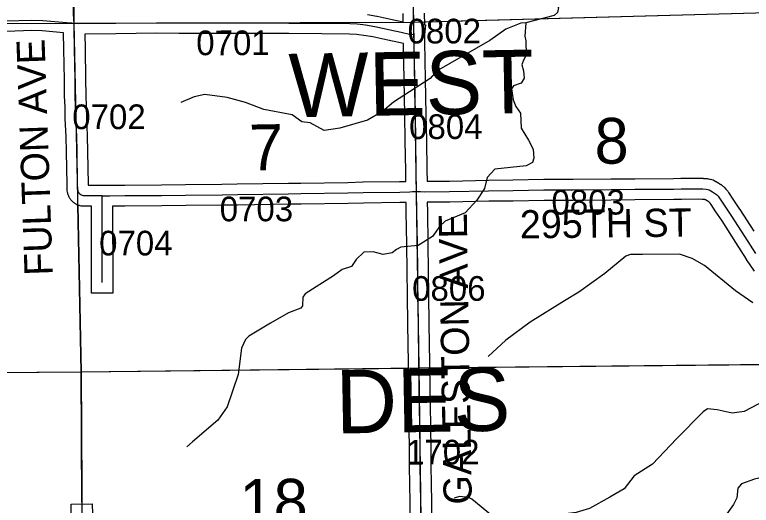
# Model space of a CAD drawing. Extents: x 23.6 to 68.7, y -63 to -29.
# Drawn here: x 38.618 to 40.707, y -54.066 to -52.674 of the extents above; entities that cross this region are included whole.
import ezdxf

# ---------------------------------------------------------------- set-up
doc = ezdxf.new("R2010")
doc.units = 0
for name, color, linetype in [('tdCoHydroRiver', 7, 'Continuous'), ('tdCoSecRdNmbr', 7, 'Continuous'), ('tdCoSecRdTxt', 7, 'Continuous'), ('tdCoSecRteBand', 7, 'Continuous'), ('tdCoSecRteCL', 7, 'Continuous'), ('tdCoSectLine', 7, 'Continuous'), ('tdCoSectLinePart', 7, 'Continuous'), ('tdCoSectNmbr', 7, 'Continuous'), ('tdCoSurfAsphalt', 7, 'Continuous'), ('tdCoSurfGravel', 7, 'Continuous'), ('tdCoTwpBndry', 7, 'Continuous'), ('tdCoTwpBndryShd', 7, 'Continuous'), ('tdCoTwpNameTxt', 7, 'Continuous')]:
    doc.layers.add(name, color=color, linetype=linetype)

msp = doc.modelspace()

# ---------------------------------------------------------------- linework, layer by layer
at = {"layer": 'tdCoHydroRiver'}
for points in [[(40.1472, -52.6267), (40.149, -52.6425), (40.1601, -52.6534), (40.1571, -52.6677), (40.1477, -52.6756), (40.0674, -52.6969)], [(40.0674, -52.6969), (40.0532, -52.6971), (40.0107, -52.7148), (39.9653, -52.7468), (39.8145, -52.8335), (39.7958, -52.8542), (39.6922, -52.9215), (39.6609, -52.9486), (39.6185, -52.9727), (39.5398, -52.9956), (39.4957, -53.0023), (39.456, -52.9806), (39.4323, -52.9776), (39.4053, -52.9574), (39.3246, -52.9424), (39.2724, -52.9223), (39.2201, -52.9086), (39.1569, -52.8998), (39.127, -52.9063), (39.0892, -52.9225)], [(40.0674, -52.6969), (40.0646, -52.7348), (40.0679, -52.7474), (40.0683, -52.7885), (40.0605, -52.8028), (40.0559, -52.8154), (40.0608, -52.8328), (40.0626, -52.8533), (40.0548, -52.8675), (40.0328, -52.8756), (40.0265, -52.8836), (40.0316, -52.9151), (40.0396, -52.934), (40.0524, -52.9528), (40.0544, -52.9954), (40.0753, -53.0299), (40.0881, -53.0551), (40.09, -53.0803), (40.0869, -53.093), (40.0681, -53.1026), (39.9798, -53.1114), (39.9579, -53.1352), (39.9503, -53.1669), (39.9285, -53.2002), (39.8957, -53.2353), (39.8391, -53.2595), (39.8234, -53.2739), (39.8032, -53.3025), (39.7624, -53.3281), (39.7135, -53.3333), (39.7009, -53.3397), (39.6884, -53.3493), (39.6632, -53.3543), (39.6347, -53.3467), (39.6079, -53.3469), (39.586, -53.3677), (39.5735, -53.3883), (39.5468, -53.3965), (39.5217, -53.4141), (39.4417, -53.4653), (39.4354, -53.4749), (39.4341, -53.5001), (39.4294, -53.5065), (39.3948, -53.5195), (39.343, -53.5484), (39.2818, -53.5853), (39.2724, -53.5948), (39.2616, -53.6202), (39.2513, -53.6945), (39.2206, -53.7863), (39.1941, -53.8245), (39.122, -53.8851), (39.1064, -53.8995)], [(40.7111, -53.4912), (40.6618, -53.4569), (40.5743, -53.3851), (40.5394, -53.3649), (40.503, -53.3526), (40.3988, -53.3536), (40.3641, -53.354), (40.3515, -53.3588), (40.292, -53.4083), (40.2183, -53.4611), (40.1775, -53.4852), (40.0802, -53.5461), (40.0112, -53.5973), (39.9611, -53.6435)], [(40.7641, -53.759), (40.6872, -53.7992), (40.6525, -53.8043), (40.6098, -53.7952), (40.5829, -53.7923), (40.5704, -53.8003), (40.4953, -53.8768), (40.4265, -53.9485), (40.3748, -53.9821), (40.3467, -54.0187), (40.3059, -54.0428), (40.2478, -54.0749), (40.21, -54.0863), (40.1485, -54.0932), (40.1011, -54.0905), (40.0413, -54.1037), (40.0065, -54.104), (39.9733, -54.0965), (39.9144, -54.0481), (39.9049, -54.0434), (39.8796, -54.0405), (39.8639, -54.0454)], [(41, -53.8247), (40.9937, -53.8279), (40.98, -53.8801), (40.966, -53.9007), (40.9424, -53.912), (40.9202, -53.9043), (40.9012, -53.9029), (40.8417, -53.9446), (40.7741, -53.9784), (40.7158, -53.9915), (40.6796, -54.0045), (40.6687, -54.0172), (40.6658, -54.0441), (40.6565, -54.0631), (40.5817, -54.168), (40.5693, -54.1871), (40.4361, -54.4536), (40.4251, -54.4631), (40.4221, -54.4758), (40.4018, -54.4981), (40.3687, -54.511), (40.3087, -54.5053), (40.2709, -54.5199), (40.2396, -54.5423)]]:
    msp.add_lwpolyline(points, dxfattribs=at)
at = {"layer": 'tdCoSecRteBand'}
for points in [[(39.6183, -52.673), (39.6446, -52.6778), (39.6452, -52.6779), (39.6458, -52.678), (39.6887, -52.6875), (39.7197, -52.6941), (39.7197, -52.6941), (39.7193, -52.6702)], [(39.7793, -52.6693), (39.7798, -52.7019), (39.7827, -52.7022), (39.7802, -52.7305), (39.7805, -52.7502), (39.7823, -52.8564), (39.7842, -52.9567), (39.7842, -52.9568), (39.7842, -52.9568), (39.7855, -53.03), (39.787, -53.1159), (39.787, -53.1159), (39.787, -53.116), (39.7873, -53.1448), (39.7873, -53.1458), (39.8511, -53.1455), (39.9614, -53.1431), (39.9616, -53.1431), (39.9617, -53.1431), (40.0307, -53.1422), (40.1182, -53.1406), (40.1184, -53.1406), (40.1187, -53.1406), (40.2015, -53.1403), (40.3091, -53.1395), (40.3763, -53.1388), (40.3764, -53.1388), (40.3764, -53.1388), (40.4866, -53.1383), (40.5074, -53.1378), (40.5076, -53.1378), (40.5078, -53.1378), (40.5571, -53.1373), (40.5579, -53.1373), (40.5587, -53.1373), (40.5705, -53.1378), (40.5709, -53.1378), (40.5712, -53.1379), (40.5811, -53.1385), (40.5828, -53.1386), (40.5844, -53.1389), (40.589, -53.1398), (40.5903, -53.14), (40.5916, -53.1403), (40.5952, -53.1413), (40.5987, -53.1423), (40.6018, -53.144), (40.6066, -53.1466), (40.607, -53.1469), (40.6074, -53.1471), (40.6127, -53.1502), (40.6133, -53.1506), (40.6138, -53.1509), (40.6191, -53.1544), (40.6201, -53.1551), (40.6211, -53.1558), (40.6264, -53.1599), (40.6282, -53.1614), (40.6298, -53.1631), (40.6346, -53.1682), (40.6351, -53.1688), (40.6356, -53.1693), (40.64, -53.1746), (40.6413, -53.1761), (40.6423, -53.1777), (40.6548, -53.1972), (40.674, -53.2257), (40.6742, -53.226), (40.6744, -53.2263), (40.714, -53.2881)], [(38.8094, -53.2172), (38.8062, -53.2165), (38.8035, -53.2159), (38.8013, -53.2154), (38.7992, -53.2146), (38.7966, -53.2136), (38.7945, -53.2128), (38.7926, -53.2116), (38.7902, -53.2103), (38.7882, -53.2091), (38.7864, -53.2077), (38.7843, -53.206), (38.7825, -53.2046), (38.7809, -53.2029), (38.7791, -53.2009), (38.7775, -53.1993), (38.7762, -53.1974), (38.7747, -53.1951), (38.7734, -53.1932), (38.7724, -53.1912), (38.7712, -53.1887), (38.7703, -53.1867), (38.7696, -53.1845), (38.7688, -53.1819), (38.7682, -53.1798), (38.7678, -53.1777), (38.767, -53.1724), (38.7667, -53.1705), (38.7666, -53.1686), (38.7663, -53.1554), (38.7663, -53.1553), (38.7663, -53.1552), (38.7647, -53.063), (38.7637, -53.0193), (38.7613, -52.9694), (38.7612, -52.9689), (38.7612, -52.9683), (38.7607, -52.9359), (38.7596, -52.904), (38.7596, -52.9036), (38.7596, -52.9033), (38.7591, -52.858), (38.7574, -52.771), (38.7574, -52.771), (38.7574, -52.7709), (38.7567, -52.7246), (38.6959, -52.7195), (38.6664, -52.7188), (38.5946, -52.7209)], [(38.8264, -53.1572), (38.8356, -53.1572), (38.8656, -53.1572), (38.8941, -53.1572), (38.9299, -53.157), (39.0344, -53.1561), (39.1024, -53.1554), (39.2057, -53.1542), (39.249, -53.1538), (39.3941, -53.1515), (39.3942, -53.1515), (39.3943, -53.1515), (39.4296, -53.1511), (39.5623, -53.1493), (39.6055, -53.1482), (39.6057, -53.1482), (39.606, -53.1482), (39.7097, -53.1468), (39.7097, -53.1468), (39.7097, -53.1468), (39.7269, -53.1467), (39.7268, -53.1461), (39.7273, -53.1461), (39.727, -53.1168), (39.7255, -53.0311), (39.7255, -53.0311), (39.7255, -53.0311), (39.7243, -52.9579), (39.7223, -52.8575), (39.7223, -52.8575), (39.7223, -52.8574), (39.7207, -52.7599), (39.7207, -52.7599), (39.7206, -52.7555), (39.7076, -52.7528), (39.7075, -52.7528), (39.7074, -52.7528), (39.6762, -52.7462), (39.676, -52.7462), (39.6759, -52.7462), (39.6334, -52.7367), (39.6084, -52.7322), (39.5938, -52.7304), (39.5872, -52.7295), (39.5677, -52.7289), (39.4889, -52.7276), (39.395, -52.7271), (39.3949, -52.7271), (39.3948, -52.7271), (39.3501, -52.7266), (39.2367, -52.7265), (39.2015, -52.7266), (39.2014, -52.7266), (39.2013, -52.7266), (39.0832, -52.7265), (39.0832, -52.7265), (39.0832, -52.7265), (39.0204, -52.7263), (38.9049, -52.7275), (38.8167, -52.7286), (38.8174, -52.7699), (38.8191, -52.857), (38.8191, -52.8571), (38.8191, -52.8572), (38.8196, -52.9023), (38.8207, -52.9341), (38.8207, -52.9344), (38.8207, -52.9347), (38.8212, -52.9669), (38.8236, -53.0167), (38.8237, -53.0171), (38.8237, -53.0175), (38.8247, -53.0618), (38.8247, -53.0618), (38.8247, -53.0619), (38.8263, -53.154), (38.8264, -53.1572)], [(40.7159, -53.4015), (40.6937, -53.3683), (40.6935, -53.368), (40.6933, -53.3676), (40.6635, -53.3204), (40.6241, -53.2589), (40.6049, -53.2304), (40.6047, -53.2302), (40.6045, -53.2299), (40.5929, -53.2118), (40.5902, -53.2086), (40.5876, -53.2058), (40.5851, -53.2039), (40.5815, -53.2015), (40.5772, -53.1989), (40.5763, -53.1984), (40.5755, -53.1983), (40.5676, -53.1978), (40.5569, -53.1973), (40.5086, -53.1978), (40.4877, -53.1983), (40.4875, -53.1983), (40.4872, -53.1983), (40.3768, -53.1988), (40.3096, -53.1994), (40.3096, -53.1994), (40.3096, -53.1994), (40.2019, -53.2003), (40.2018, -53.2003), (40.2018, -53.2003), (40.1191, -53.2006), (40.0317, -53.2022), (40.0316, -53.2022), (40.0315, -53.2022), (39.9626, -53.2031), (39.8521, -53.2055), (39.8519, -53.2055), (39.8516, -53.2055), (39.7881, -53.2058), (39.7884, -53.2328), (39.7899, -53.3238), (39.7899, -53.3238), (39.7899, -53.3239), (39.7909, -53.4011), (39.7909, -53.4011), (39.7909, -53.4011), (39.7916, -53.4676), (39.7929, -53.5514), (39.7929, -53.5515), (39.7929, -53.5515), (39.7944, -53.6607), (39.7944, -53.6607), (39.7944, -53.6607), (39.7953, -53.7369), (39.7961, -53.7825), (39.7961, -53.7825), (39.7961, -53.7826), (39.7968, -53.8412), (39.7978, -53.9103), (39.7978, -53.9104), (39.7978, -53.9105), (39.7981, -53.9549), (39.799, -54.0036), (39.799, -54.0036), (39.799, -54.0037), (39.7998, -54.0567), (39.8008, -54.1235)], [(39.7408, -54.1245), (39.7398, -54.0576), (39.7398, -54.0576), (39.7398, -54.0576), (39.739, -54.0047), (39.7381, -53.9559), (39.7381, -53.9557), (39.7381, -53.9555), (39.7378, -53.911), (39.7368, -53.8421), (39.7368, -53.842), (39.7368, -53.842), (39.7361, -53.7834), (39.7353, -53.7378), (39.7353, -53.7378), (39.7353, -53.7377), (39.7344, -53.6615), (39.7329, -53.5523), (39.7316, -53.4685), (39.7316, -53.4684), (39.7316, -53.4684), (39.7309, -53.4018), (39.7299, -53.3247), (39.7284, -53.2338), (39.7284, -53.2337), (39.7284, -53.2336), (39.7281, -53.2066), (39.7104, -53.2068), (39.6069, -53.2082), (39.5637, -53.2093), (39.5635, -53.2093), (39.5633, -53.2093), (39.4303, -53.2111), (39.4303, -53.2111), (39.4302, -53.2111), (39.395, -53.2114), (39.2499, -53.2137), (39.2498, -53.2138), (39.2498, -53.2138), (39.2063, -53.2142), (39.2063, -53.2142), (39.2063, -53.2142), (39.1031, -53.2154), (39.1031, -53.2154), (39.1031, -53.2154), (39.035, -53.2161), (39.035, -53.2161), (39.035, -53.2161), (38.9304, -53.217), (38.9303, -53.217), (38.9303, -53.217), (38.8956, -53.2172), (38.8958, -53.4339), (38.8958, -53.4639), (38.8358, -53.4639), (38.8358, -53.4339), (38.8356, -53.2172), (38.8356, -53.2172), (38.8128, -53.2172), (38.8094, -53.2172)], [(38.7784, -54.092), (38.7781, -54.062), (38.838, -54.0612), (38.8384, -54.0912)]]:
    msp.add_lwpolyline(points, dxfattribs=at)
at = {"layer": 'tdCoSecRteCL'}
msp.add_line((38.8658, -53.4339), (38.8656, -53.1872), dxfattribs=at)
for points in [[(39.7502, -52.7294), (39.7493, -52.6698), (39.7489, -52.6396), (39.7486, -52.6153), (39.7471, -52.5595), (39.7446, -52.4606), (39.7429, -52.3526), (39.7404, -52.2439), (39.7365, -52.1457), (39.7325, -52.0387), (39.7321, -51.9953), (39.7324, -51.9739)], [(38.7862, -52.6972), (38.786, -52.6881), (38.7851, -52.6679)], [(38.2902, -52.6963), (38.3537, -52.695), (38.4347, -52.6937), (38.5518, -52.6914), (38.5937, -52.6909), (38.6663, -52.6888), (38.6976, -52.6896), (38.7661, -52.6953), (38.7795, -52.6963), (38.7862, -52.6972)], [(38.7862, -52.6972), (38.798, -52.6988), (38.9046, -52.6975), (39.0203, -52.6963), (39.0833, -52.6965), (39.2013, -52.6966), (39.2367, -52.6965), (39.3503, -52.6966), (39.3952, -52.6971), (39.4892, -52.6976), (39.5684, -52.6989), (39.5895, -52.6996), (39.5975, -52.7006), (39.613, -52.7026), (39.6393, -52.7073), (39.6824, -52.7169), (39.7136, -52.7234), (39.7379, -52.7284), (39.7502, -52.7294)], [(38.8656, -53.1872), (38.8128, -53.1872), (38.8101, -53.1866), (38.8075, -53.1856), (38.8051, -53.1842), (38.8029, -53.1825), (38.801, -53.1805), (38.7995, -53.1782), (38.7983, -53.1757), (38.7975, -53.1731), (38.7966, -53.1678), (38.7963, -53.1547), (38.7947, -53.0624), (38.7937, -53.0182), (38.7912, -52.9679), (38.7907, -52.9352), (38.7896, -52.9029), (38.7891, -52.8576), (38.7874, -52.7704), (38.7864, -52.7108), (38.7862, -52.6972)], [(39.7577, -53.1752), (39.757, -53.1164), (39.7555, -53.0306), (39.7542, -52.9573), (39.7523, -52.8569), (39.7505, -52.7507), (39.7502, -52.7294)], [(38.8656, -53.1872), (38.888, -53.1872), (38.9301, -53.187), (39.0347, -53.1861), (39.1028, -53.1854), (39.206, -53.1842), (39.2494, -53.1838), (39.3946, -53.1815), (39.4299, -53.1811), (39.5629, -53.1793), (39.6063, -53.1782), (39.7101, -53.1768), (39.7387, -53.1765), (39.7462, -53.1755), (39.7577, -53.1752)], [(39.7577, -53.1752), (39.7689, -53.1749), (39.7801, -53.1759), (39.8515, -53.1755), (39.9621, -53.1731), (40.0312, -53.1722), (40.1188, -53.1706), (40.2016, -53.1703), (40.3093, -53.1694), (40.3766, -53.1688), (40.487, -53.1683), (40.5081, -53.1678), (40.5574, -53.1673), (40.5692, -53.1678), (40.5791, -53.1685), (40.5837, -53.1693), (40.5873, -53.1703), (40.5921, -53.1729), (40.5974, -53.176), (40.6026, -53.1795), (40.6079, -53.1836), (40.6127, -53.1887), (40.6171, -53.1939), (40.6297, -53.2137), (40.6491, -53.2424), (40.6888, -53.3043), (40.7187, -53.3516)], [(39.7716, -54.1783), (39.7708, -54.124), (39.7698, -54.0572), (39.769, -54.0042), (39.7681, -53.9553), (39.7678, -53.9107), (39.7668, -53.8416), (39.7661, -53.783), (39.7653, -53.7373), (39.7644, -53.6611), (39.7629, -53.5519), (39.7616, -53.468), (39.7609, -53.4015), (39.7599, -53.3243), (39.7584, -53.2333), (39.7577, -53.1752)]]:
    msp.add_lwpolyline(points, dxfattribs=at)
at = {"layer": 'tdCoSectLine'}
for points in [[(39.7356, -51.6376), (39.7321, -51.9739), (39.7494, -52.6946)], [(38.7816, -51.657), (38.7858, -52.6972)], [(39.7494, -52.6946), (40.7549, -52.667)], [(37.7832, -52.6993), (38.7858, -52.6972)], [(38.7858, -52.6972), (39.7494, -52.6946)], [(38.7858, -52.6972), (38.8068, -53.6871)], [(39.7494, -52.6946), (39.7642, -53.6757)], [(38.8068, -53.6871), (39.7642, -53.6757)], [(39.7642, -53.6757), (40.7682, -53.6656)], [(39.7642, -53.6757), (39.7776, -54.6788)], [(37.8024, -53.6942), (38.8068, -53.6871)], [(38.8068, -53.6871), (38.8119, -54.6885)]]:
    msp.add_lwpolyline(points, dxfattribs=at)
at = {"layer": 'tdCoSectLinePart'}
for points in [[(39.7795, -52.6937), (40.7549, -52.667)], [(38.7968, -53.2137), (38.8068, -53.6871)], [(38.8068, -53.6871), (39.7343, -53.6761)], [(39.7942, -53.6754), (40.7377, -53.6659)], [(38.3296, -53.6905), (38.8068, -53.6871)], [(38.8068, -53.6871), (38.8087, -54.0616)]]:
    msp.add_lwpolyline(points, dxfattribs=at)
at = {"layer": 'tdCoSurfAsphalt'}
msp.add_lwpolyline([(39.7708, -54.124), (39.7698, -54.0572), (39.769, -54.0042), (39.7681, -53.9553), (39.7678, -53.9107), (39.7668, -53.8416), (39.7661, -53.783), (39.7653, -53.7373), (39.7644, -53.6611), (39.7629, -53.5519), (39.7616, -53.468), (39.7609, -53.4015), (39.7599, -53.3243), (39.7584, -53.2333), (39.7577, -53.1752), (39.757, -53.1164), (39.7555, -53.0306), (39.7542, -52.9573), (39.7523, -52.8569), (39.7505, -52.7507), (39.7502, -52.7294), (39.7493, -52.6698)], dxfattribs=at)
at = {"layer": 'tdCoSurfGravel'}
msp.add_line((38.8658, -53.4339), (38.8656, -53.1872), dxfattribs=at)
for points in [[(38.7862, -52.6972), (38.786, -52.6881), (38.7851, -52.6679), (38.7845, -52.5625), (38.7833, -52.4615), (38.7833, -52.3724), (38.7828, -52.3563), (38.7823, -52.2693), (38.782, -52.2412), (38.7823, -52.2074), (38.7848, -52.1845), (38.7851, -52.1763)], [(38.2902, -52.6963), (38.3537, -52.695), (38.4347, -52.6937), (38.5518, -52.6914), (38.5937, -52.6909), (38.6663, -52.6888), (38.6976, -52.6896), (38.7661, -52.6953), (38.7795, -52.6963), (38.7862, -52.6972)], [(38.7862, -52.6972), (38.798, -52.6988), (38.9046, -52.6975), (39.0203, -52.6963), (39.0833, -52.6965), (39.2013, -52.6966), (39.2367, -52.6965), (39.3503, -52.6966), (39.3952, -52.6971), (39.4892, -52.6976), (39.5684, -52.6989), (39.5895, -52.6996), (39.5975, -52.7006), (39.613, -52.7026), (39.6393, -52.7073), (39.6824, -52.7169), (39.7136, -52.7234), (39.7379, -52.7284), (39.7502, -52.7294)], [(38.8656, -53.1872), (38.8128, -53.1872), (38.8101, -53.1866), (38.8075, -53.1856), (38.8051, -53.1842), (38.8029, -53.1825), (38.801, -53.1805), (38.7995, -53.1782), (38.7983, -53.1757), (38.7975, -53.1731), (38.7966, -53.1678), (38.7963, -53.1547), (38.7947, -53.0624), (38.7937, -53.0182), (38.7912, -52.9679), (38.7907, -52.9352), (38.7896, -52.9029), (38.7891, -52.8576), (38.7874, -52.7704), (38.7864, -52.7108), (38.7862, -52.6972)], [(38.8656, -53.1872), (38.888, -53.1872), (38.9301, -53.187), (39.0347, -53.1861), (39.1028, -53.1854), (39.206, -53.1842), (39.2494, -53.1838), (39.3946, -53.1815), (39.4299, -53.1811), (39.5629, -53.1793), (39.6063, -53.1782), (39.7101, -53.1768), (39.7387, -53.1765), (39.7462, -53.1755), (39.7577, -53.1752), (39.7689, -53.1749), (39.7801, -53.1759), (39.8515, -53.1755), (39.9621, -53.1731), (40.0312, -53.1722), (40.1188, -53.1706), (40.2016, -53.1703), (40.3093, -53.1694), (40.3766, -53.1688), (40.487, -53.1683), (40.5081, -53.1678), (40.5574, -53.1673), (40.5692, -53.1678), (40.5791, -53.1685), (40.5837, -53.1693), (40.5873, -53.1703), (40.5921, -53.1729), (40.5974, -53.176), (40.6026, -53.1795), (40.6079, -53.1836), (40.6127, -53.1887), (40.6171, -53.1939), (40.6297, -53.2137), (40.6491, -53.2424), (40.6888, -53.3043), (40.7187, -53.3516)]]:
    msp.add_lwpolyline(points, dxfattribs=at)
at = {"layer": 'tdCoTwpBndry'}
msp.add_lwpolyline([(38.8087, -54.0563), (38.8068, -53.6871), (38.7968, -53.2137)], dxfattribs=at)
at = {"layer": 'tdCoTwpBndryShd'}
msp.add_lwpolyline([(38.629, -40.6849), (38.6311, -41.6817), (38.6617, -42.6826), (38.6662, -43.6771), (38.6815, -44.677), (38.6948, -45.6802), (38.7111, -46.6468), (38.7223, -47.6479), (38.7331, -48.6502), (38.7634, -49.6525), (38.7727, -50.6504), (38.7816, -51.657), (38.7858, -52.6972), (38.8068, -53.6871), (38.8119, -54.6885), (38.8276, -55.6912), (38.8374, -56.6904), (38.8607, -57.6881)], dxfattribs=at)

# ---------------------------------------------------------------- texts
at = {"layer": 'tdCoSecRdNmbr'}
for s, rotation, p in [('0802', 0.0311, (39.7322, -52.7551)), ('0701', 0.0307, (39.1328, -52.7884)), ('0702', 0.0304, (38.7812, -52.9983)), ('0804', 0.0311, (39.7365, -53.0263)), ('0803', 0.0315, (40.1403, -53.2407)), ('0703', 0.0307, (39.1994, -53.2598)), ('0704', 0.0305, (38.8574, -53.3567)), ('0806', 0.0311, (39.7451, -53.4854)), ('1702', 0.0311, (39.728, -53.9499))]:
    msp.add_text(s, height=0.07, rotation=rotation, dxfattribs=at).set_placement(p)
at = {"layer": 'tdCoSecRdTxt'}
for s, rotation, p in [('FULTON AVE', 92, (38.726, -53.4125)), ('295TH ST', 0.6561, (40.0509, -53.3085)), ('GALESTON AVE', 91, (39.9146, -54.0628))]:
    msp.add_text(s, height=0.08, rotation=rotation, dxfattribs=at).set_placement(p)
at = {"layer": 'tdCoSectNmbr'}
msp.add_text('8', height=0.13, dxfattribs=at).set_placement((40.2625, -53.0963))
for s, rotation, p in [('7', 1.0307, (39.2838, -53.1155)), ('18', 0.0307, (39.2558, -54.1206))]:
    msp.add_text(s, height=0.13, rotation=rotation, dxfattribs=at).set_placement(p)
at = {"layer": 'tdCoTwpNameTxt'}
for s, p in [('WEST', (39.3968, -52.9647)), ('DES', (39.5299, -53.8622))]:
    msp.add_text(s, height=0.18, rotation=1.0313, dxfattribs=at).set_placement(p)

doc.saveas('drawing.dxf')
